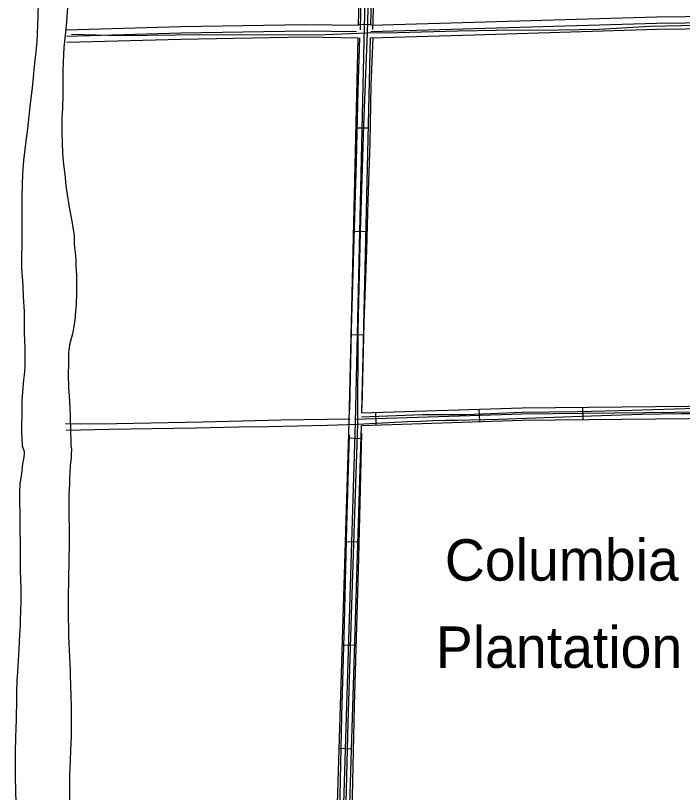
# Model space of a CAD drawing. Extents: x 3508733 to 3546731, y 546897 to 572481.
# Drawn here: x 3519231 to 3520841, y 559189 to 561066 of the extents above; entities that cross this region are included whole.
import ezdxf

# ---------------------------------------------------------------- set-up
doc = ezdxf.new("R2010")
doc.units = 0
for name, color, linetype in [('V-BLDG-IDEN', 7, 'Continuous'), ('V-DTCH-CNTR', 7, 'Continuous'), ('V-ROAD-CNTR', 7, 'Continuous'), ('V-SITE-VEGE', 7, 'Continuous'), ('V-TOPO-SHOR', 7, 'Continuous')]:
    doc.layers.add(name, color=color, linetype=linetype)

msp = doc.modelspace()

# ---------------------------------------------------------------- linework, layer by layer
at = {"layer": 'V-DTCH-CNTR'}
for points in [[(3520087, 561283.7), (3520079.7, 561024), (3520070.9, 560801.4), (3520063.2, 560543.4), (3520057.1, 560305.7), (3520056.1, 560077.5), (3520048.9, 559863.6), (3520040.8, 559617.1), (3520033.1, 559356.8), (3520027.4, 559132.1), (3520020.6, 558814.3), (3520011, 558548.9), (3520003.3, 558266.2), (3519999.6, 558157.8), (3519992.2, 557884.5), (3519989.1, 557679.1)], [(3519365.9, 561020.7), (3519482.9, 561017.8), (3519617.4, 561019.2), (3519776.4, 561019.7), (3519958.1, 561018.8), (3520079.7, 561024), (3520153.1, 561024.5), (3520298.6, 561028.5), (3520391, 561030), (3520543.5, 561031.4), (3520640.2, 561033.2), (3520762.2, 561039.7), (3520874.8, 561042.5), (3521002.8, 561045.1), (3521118.1, 561045), (3521242.3, 561044), (3521347.7, 561048.5), (3521479, 561051.3), (3521621, 561052.8), (3521775, 561055.1), (3521868.4, 561056.6), (3521896.7, 561058.4)], [(3520879.1, 560103.4), (3520838.5, 560103.2), (3520790.3, 560102.5), (3520742.1, 560101.5), (3520693.9, 560100.3), (3520645.7, 560098.7), (3520597.5, 560096.9), (3520530.5, 560094.4), (3520463.5, 560092), (3520396.5, 560089.8), (3520329.5, 560087.9), (3520299.1, 560087.5), (3520268.7, 560087), (3520238.3, 560086.2), (3520207.9, 560085.3), (3520177.5, 560084.1), (3520147.1, 560082.8), (3520116.8, 560081.2), (3520086.4, 560079.4), (3520056.1, 560077.5), (3519984.3, 560075.5), (3519912.6, 560073.8), (3519840.9, 560072.4), (3519769.1, 560071.3), (3519665, 560069.2), (3519561, 560067.2), (3519456.9, 560065.3), (3519352.8, 560063.6)]]:
    msp.add_lwpolyline(points, dxfattribs=at)
at = {"layer": 'V-ROAD-CNTR'}
for p, q in [((3520058.8, 561044.7), (3520088.8, 561043.9)), ((3520053, 560794.7), (3520083, 560794.1)), ((3520047.2, 560544.8), (3520077.2, 560544.1)), ((3520041.4, 560294.9), (3520071.4, 560294.2)), ((3520349.7, 560114.6), (3520350.7, 560084.6)), ((3520600, 560119.4), (3520600.3, 560089.4)), ((3520099.9, 560106.7), (3520100.8, 560076.7)), ((3520035.4, 560045.1), (3520065.4, 560044.1)), ((3520027.7, 559795.2), (3520057.6, 559794.3)), ((3520019.9, 559545.3), (3520049.9, 559544.4)), ((3520012.2, 559295.4), (3520042.2, 559294.5))]:
    msp.add_line(p, q, dxfattribs=at)
for points in [[(3519967.4, 557245.9), (3519997.9, 558160.3), (3520022.3, 559134.5), (3520051.5, 560082.9), (3520073.6, 561037.4), (3520097.7, 561978.1), (3520138.1, 563183.8), (3520133.3, 563241.1)], [(3520058.7, 561042.1), (3520082.3, 561959.6)], [(3520088.7, 561042.2), (3520112.3, 561960.3)], [(3520088.6, 561027.1), (3520337.9, 561034.5), (3520778.6, 561047.6), (3521058.1, 561050.7), (3521340.6, 561051.5), (3521878.5, 561065.3)], [(3520088.7, 561042.2), (3520337.5, 561049.5), (3520778.3, 561062.5), (3521058, 561065.7), (3521222.2, 561066.2)], [(3519353.9, 561031.1), (3519629.6, 561039), (3519930.8, 561044), (3520058.7, 561042.1)], [(3519354.3, 561016.1), (3519630, 561024), (3519930.8, 561029), (3520054.4, 561027.2)], [(3520088, 561012.1), (3520338.4, 561019.5), (3520778.9, 561032.6), (3521058.2, 561035.7), (3521220.8, 561036.2)], [(3519354.7, 561001.1), (3519630.3, 561009), (3519930.8, 561014), (3520058, 561012.1)], [(3519952.4, 557246.4), (3519982.9, 558160.7), (3520007.3, 559134.9), (3520036.5, 560083.3), (3520058, 561012.1)], [(3520067.1, 560105.7), (3520088, 561012.1)], [(3521764.4, 560131.4), (3521193.8, 560110.6), (3520454.2, 560102.8), (3520050.4, 560090.1)], [(3520067.1, 560105.7), (3520453.8, 560117.8), (3521177.3, 560125.4)], [(3520066.3, 560075.6), (3520454.5, 560087.8), (3521177.6, 560095.4)], [(3519982.4, 557245.4), (3520012.9, 558159.8), (3520037.3, 559134.1), (3520066.3, 560075.6)]]:
    msp.add_lwpolyline(points, dxfattribs=at)
at = {"layer": 'V-SITE-VEGE'}
for points in [[(3519267, 560853), (3519271.7, 560891.1), (3519276.7, 560942.5), (3519280.6, 560979.2), (3519282.8, 561002.2), (3519285.4, 561063.1), (3519286.3, 561099)], [(3519357.1, 561097.9), (3519354.6, 561062.8), (3519352.9, 561041.2), (3519347.5, 560988.7), (3519345.8, 560953.9), (3519344.8, 560930.5), (3519344.7, 560895.8), (3519344.8, 560873.8), (3519343.9, 560841), (3519342.9, 560819.1), (3519342.7, 560783.6), (3519343.2, 560757.5), (3519344.5, 560734.1), (3519346.1, 560713.3), (3519350.5, 560674.8), (3519352.5, 560654.1), (3519355.3, 560633.7), (3519361.2, 560597.8), (3519366.2, 560573.3), (3519371.7, 560540.1), (3519372.2, 560530.7), (3519372.2, 560516.7), (3519373.5, 560503.5), (3519374.7, 560494.4), (3519376.3, 560474.4), (3519376.7, 560460.1), (3519377.6, 560438.2), (3519377.7, 560423.4), (3519378.2, 560403.4), (3519377.9, 560391.7), (3519377.3, 560373.6), (3519376.9, 560367.1), (3519374.8, 560343.7), (3519374.5, 560337.3), (3519371.2, 560314.2), (3519368.3, 560296.4), (3519361.3, 560270), (3519358.4, 560251.1), (3519358.5, 560223.9), (3519357.5, 560199.3), (3519358.9, 560165.3), (3519360.5, 560146.1), (3519361.8, 560117.7), (3519362.3, 560097.7), (3519363.7, 560060), (3519364.5, 560039.2), (3519364.6, 560026.4), (3519366.2, 560018.4), (3519365.2, 560006.1), (3519365.2, 560003.6), (3519364.8, 559994.4), (3519363.7, 559986.8), (3519363, 559977.5), (3519362.2, 559961.3), (3519361.4, 559948.3), (3519361, 559933.8), (3519359.8, 559909.4), (3519359.6, 559892.9), (3519359.8, 559868.5), (3519359.7, 559852.3), (3519360.2, 559830.6), (3519360.1, 559809), (3519359.9, 559780.4), (3519359.1, 559760.1), (3519358.6, 559693.4), (3519358.1, 559669.7), (3519358, 559652.5), (3519358.1, 559628), (3519358, 559611.2), (3519358.5, 559585), (3519358.7, 559565.4), (3519360.8, 559515.2), (3519362.7, 559484.5), (3519362.6, 559474.6), (3519363.8, 559444.6), (3519364.3, 559424.7), (3519364.8, 559395.4), (3519365.3, 559375.5), (3519365.5, 559345.5), (3519365, 559324.2), (3519363.7, 559290.2), (3519362.5, 559266.1), (3519361.2, 559229.6), (3519360.3, 559093.4)], [(3519232.1, 559163.1), (3519230.8, 559225.7), (3519231.1, 559262.2), (3519230.9, 559285.9), (3519231.5, 559321.7), (3519232.7, 559344.1), (3519233.5, 559365.7), (3519233.8, 559413.5), (3519234.3, 559431.1), (3519234.9, 559459.3), (3519236, 559479.6), (3519239.9, 559535.6), (3519241.5, 559569.7), (3519242.7, 559592.4), (3519242.7, 559604.7), (3519244.1, 559649.8), (3519244, 559680.1), (3519242.5, 559725.2), (3519242.7, 559742), (3519242.4, 559758.5), (3519242.7, 559798.4), (3519241.8, 559814.9), (3519241.6, 559836.3), (3519241.8, 559870.3), (3519241.2, 559883.8), (3519241.5, 559915.4), (3519242.3, 559933.6), (3519243.4, 559944.3), (3519245.9, 559959.7), (3519248.8, 559982.8), (3519251.3, 559998.6), (3519252.4, 560007.5), (3519252.4, 560011.3), (3519247.8, 560025.3), (3519246.9, 560046), (3519245.7, 560056.6), (3519245.7, 560070.6), (3519247, 560105.7), (3519246.9, 560123.8), (3519247.2, 560136.3), (3519248.2, 560154.8), (3519249.6, 560167.3), (3519250.6, 560185), (3519252.8, 560197.9), (3519253.9, 560216), (3519254.2, 560228.9), (3519253.9, 560264.4), (3519253.5, 560279.5), (3519252.6, 560300.3), (3519252.3, 560350.9), (3519250.2, 560386), (3519248.9, 560413.9), (3519246, 560455.5), (3519246.2, 560480.8), (3519246.8, 560514.8), (3519246.7, 560524.6), (3519246.9, 560560.9), (3519246.5, 560629.2), (3519248.8, 560683.6), (3519251.2, 560715.4), (3519253.4, 560735.4), (3519257.4, 560768.3), (3519260.6, 560792.1), (3519267, 560853)]]:
    msp.add_lwpolyline(points, dxfattribs=at)
at = {"layer": 'V-TOPO-SHOR'}
for points in [[(3520063.3, 561031.5), (3520067, 561203.9), (3520071.5, 561370), (3520076.7, 561550.5), (3520079.3, 561708.5), (3520088.2, 561949)], [(3520118, 561953.8), (3520115.2, 561800.6), (3520110.9, 561677.5), (3520106.7, 561519.8), (3520101.9, 561380.7), (3520099.3, 561222.2), (3520093, 561032.3)], [(3520038.2, 560113.1), (3520042, 560307.5), (3520048.4, 560526.5), (3520053.9, 560712.7), (3520058.1, 560885.3), (3520061.7, 561011.6)], [(3520093.4, 561011.9), (3520088.7, 560897.9), (3520086.1, 560757.8), (3520081.4, 560617.7), (3520078.4, 560498.8), (3520072.1, 560323.3), (3520066.6, 560119)], [(3521188.7, 560120.9), (3521052.1, 560119.9), (3520873.3, 560116.5), (3520719.9, 560111.9), (3520588.7, 560108.3), (3520453.9, 560106.7), (3520319.7, 560100.8), (3520213.2, 560101), (3520066.5, 560095.2)], [(3519351.2, 560079.8), (3519387.7, 560079), (3519474.6, 560080.4), (3519681.9, 560083.9), (3519872.4, 560088.9), (3520039, 560091.3)], [(3520036.2, 560052.6), (3520029.9, 559831.5), (3520023.9, 559597.2), (3520017.6, 559373.5), (3520013.2, 559142.1)], [(3520043.3, 559141.7), (3520049.6, 559398.2), (3520059.4, 559754.9), (3520066.7, 560056.4)]]:
    msp.add_lwpolyline(points, dxfattribs=at)

# ---------------------------------------------------------------- texts
at = {"layer": 'V-BLDG-IDEN'}
for s, p in [('Columbia', (3520267.3, 559700.4)), ('Plantation', (3520245.6, 559489.7))]:
    msp.add_text(s, height=100, dxfattribs=at).set_placement(p)

doc.saveas('drawing.dxf')
